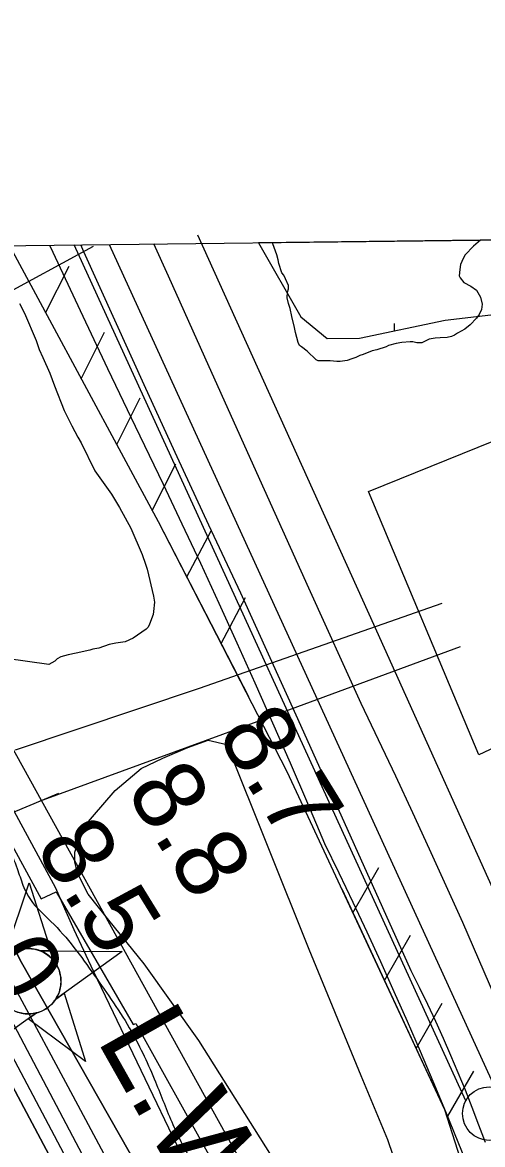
# Model space of a CAD drawing. Extents: x 3694830 to 3732949, y 415201 to 440970.
# Drawn here: x 3713112 to 3713542, y 438128 to 439176 of the extents above; entities that cross this region are included whole.
import ezdxf

# ---------------------------------------------------------------- set-up
doc = ezdxf.new("R2010")
doc.units = 0
for name, color, linetype in [('V-CHAN-NAID', 7, 'Continuous'), ('V-FLOD-BASE', 7, 'Continuous'), ('V-GRID-FRAM', 7, 'Continuous'), ('V-LEVE-TOET', 7, 'Continuous'), ('V-RIVR-EDGE', 7, 'Continuous'), ('V-RIVR-RANG', 7, 'Continuous'), ('V-ROAD-CNTR', 7, 'Continuous'), ('V-RRAP-FSHR', 7, 'Continuous'), ('V-RRAP-RVMT', 7, 'Continuous'), ('V-SITE-OTLN', 7, 'Continuous'), ('V-SITE-VEGE', 7, 'Continuous'), ('V-SURV-LINE', 7, 'Continuous'), ('V-TOPO-DPTH', 7, 'Continuous'), ('V-TOPO-MINR', 7, 'Continuous'), ('V-TOPO-WATR', 7, 'Continuous'), ('V-TOPO-WATR-IDEN', 7, 'Continuous'), ('V-UTIL-LINE', 7, 'Continuous'), ('V-WETL-SWMP', 7, 'Continuous')]:
    doc.layers.add(name, color=color, linetype=linetype)

msp = doc.modelspace()

# ---------------------------------------------------------------- linework, layer by layer
at = {"layer": 'V-CHAN-NAID'}
for points in [[(3713106.5, 438308.8), (3713097, 438308.9), (3713118.1, 438372.3), (3713138.3, 438308.6), (3713128.7, 438308.6), (3713127.1, 438309.2), (3713125, 438309.8), (3713123, 438310.3), (3713121, 438310.6), (3713119.8, 438310.7), (3713118.3, 438310.8), (3713116.5, 438310.8), (3713115.2, 438310.7), (3713113.3, 438310.5), (3713111.9, 438310.3), (3713110.1, 438309.9), (3713108.6, 438309.5), (3713107.6, 438309.2)], [(3713128.7, 438308.6), (3713205.2, 438308.1), (3713143, 438263.6), (3713143.9, 438265), (3713144.9, 438266.9), (3713145.6, 438268.5), (3713146.4, 438270.4), (3713146.9, 438272.2), (3713147.3, 438273.9), (3713147.7, 438275.9), (3713147.8, 438277.4), (3713148, 438279.7), (3713147.9, 438281.7), (3713147.7, 438283.9), (3713147.5, 438285.7), (3713147, 438287.9), (3713146.4, 438290.1), (3713145.6, 438292), (3713145, 438293.5), (3713143.9, 438295.4), (3713142.9, 438297.1), (3713141.7, 438298.8), (3713140.4, 438300.4), (3713139.1, 438301.7), (3713137.5, 438303.3), (3713135.8, 438304.7), (3713134.1, 438305.9), (3713132.2, 438307), (3713130.7, 438307.7)], [(3713125, 438250.7), (3713062.8, 438206.1), (3713083.9, 438269.6), (3713091.6, 438263.9), (3713092.3, 438263), (3713093.6, 438261.1), (3713094.8, 438259.7), (3713096.3, 438258.2), (3713097.7, 438256.9), (3713099.2, 438255.8), (3713100.6, 438254.8), (3713102.2, 438253.8), (3713104, 438252.8), (3713105.7, 438252), (3713107.2, 438251.5), (3713108.8, 438250.9), (3713111, 438250.4), (3713112.6, 438250.1), (3713114.6, 438249.8), (3713116.1, 438249.7), (3713118, 438249.7), (3713119.7, 438249.8), (3713121.4, 438250), (3713123.3, 438250.3)], [(3713143, 438263.6), (3713150.8, 438269.1), (3713171, 438205.4), (3713117.2, 438245.1), (3713125, 438250.7), (3713126.6, 438251.1), (3713128.3, 438251.7), (3713130.4, 438252.6), (3713132.1, 438253.5), (3713134, 438254.6), (3713135.8, 438255.8), (3713137.3, 438257.1), (3713138.6, 438258.2), (3713140, 438259.6), (3713141.2, 438261), (3713142.3, 438262.5)]]:
    msp.add_lwpolyline(points, close=True, dxfattribs=at)
msp.add_circle((3713117.4, 438280.2), 30.5, dxfattribs=at)
at = {"layer": 'V-FLOD-BASE'}
msp.add_lwpolyline([(3713544.8, 438129.5), (3713538.7, 438145.9), (3713532.5, 438162.2), (3713526, 438178.5), (3713519.4, 438194.7), (3713512.5, 438210.8), (3713505.5, 438226.8), (3713498.3, 438242.7), (3713490.8, 438258.6), (3713483.2, 438274.3), (3713475.4, 438290), (3713422.5, 438407.7), (3713369.3, 438525.4), (3713316, 438643), (3713286.2, 438706.5), (3713256.6, 438770.2), (3713227.3, 438834), (3713198.2, 438897.9), (3713169.3, 438961.9), (3713166.4, 438968.4)], dxfattribs=at)
at = {"layer": 'V-GRID-FRAM'}
msp.add_lwpolyline([(3698844.7, 438797.5), (3730590.8, 439176.2), (3730815.6, 420995.1), (3699053.6, 420616.3), (3698844.7, 438797.5)], dxfattribs=at)
at = {"layer": 'V-LEVE-TOET'}
for points in [[(3713137.2, 438968), (3713140.3, 438961.4), (3713165.8, 438907.1), (3713191.4, 438852.9), (3713217.3, 438798.8), (3713243.4, 438744.8), (3713260.9, 438707.8), (3713278.3, 438670.8), (3713295.5, 438633.6), (3713312.5, 438596.4), (3713329.3, 438559.1), (3713345.8, 438521.7), (3713362.2, 438484.2), (3713378.4, 438446.6), (3713394.4, 438409), (3713407.8, 438381.5), (3713420.9, 438354), (3713433.9, 438326.3), (3713446.6, 438298.6), (3713459.2, 438270.8), (3713471.5, 438242.8), (3713483.7, 438214.8), (3713495.7, 438186.8), (3713507.5, 438158.6), (3713519, 438130.3), (3713530.4, 438102)], [(3713553.7, 438266.1), (3713538.7, 438300.6), (3713523.5, 438335), (3713508.2, 438369.3), (3713492.6, 438403.6), (3713476.9, 438437.7), (3713461, 438471.8), (3713444.9, 438505.8), (3713428.7, 438539.7), (3713379.7, 438647.5), (3713331, 438755.4), (3713282.4, 438863.3), (3713248.4, 438939), (3713234.8, 438969.2)]]:
    msp.add_lwpolyline(points, dxfattribs=at)
at = {"layer": 'V-RIVR-EDGE'}
msp.add_spline([(3712764.6, 438963.6), (3712781, 438936.1), (3712845.4, 438831.1), (3712877.4, 438773.6), (3712900.8, 438729.2), (3712931, 438675.8), (3712959.4, 438645), (3712991.9, 438615.5), (3713022.1, 438595.1), (3713032, 438586), (3713038.3, 438572), (3713040.1, 438553.4), (3713039.2, 438542.1), (3713040, 438528.1), (3713049.4, 438480.6), (3713055.2, 438457.5), (3713056.1, 438455.3), (3713064.7, 438451.2), (3713071.5, 438446.6), (3713075.5, 438429.9), (3713079.1, 438425.4), (3713090.9, 438420.8), (3713097.2, 438416.7), (3713099.9, 438407.2), (3713107, 438385.5), (3713112.4, 438370.1), (3713121.4, 438353.8), (3713138.6, 438336.1), (3713179.1, 438285.9), (3713213.8, 438233.3), (3713236.3, 438186.2), (3713252.5, 438146.4), (3713274.1, 438104.8), (3713298, 438059.5), (3713306.5, 438028.7), (3713313.2, 438000.7), (3713317.7, 437983.9), (3713324.4, 437970.3), (3713338.4, 437957.6), (3713350.1, 437954.9), (3713362.4, 437954), (3713384.5, 437954.4), (3713392.6, 437954.3), (3713397.6, 437949.8), (3713396.2, 437941.2), (3713391.7, 437929), (3713379.4, 437917.3), (3713365.4, 437909.7), (3713360, 437900.6), (3713359.5, 437890.7), (3713361.7, 437880.3), (3713365.8, 437872.6), (3713377.9, 437854), (3713377.9, 437839.5), (3713380.5, 437814.7), (3713385, 437794.8), (3713393.6, 437775.7), (3713410.2, 437752.6), (3713439.6, 437734.5), (3713452.7, 437723.6), (3713462.1, 437708.7), (3713469.7, 437679.7), (3713477.4, 437666.1), (3713494.5, 437651.6), (3713504, 437648), (3713509.9, 437638.9), (3713521.6, 437617.6), (3713537.3, 437582.3), (3713549, 437558.8), (3713563, 437530.7), (3713592.2, 437480), (3713609.8, 437445.1), (3713634.5, 437384.9), (3713650.7, 437352.8), (3713662.9, 437332.4), (3713677.3, 437313.4), (3713684.9, 437305.2), (3713699.8, 437285.7), (3713712.9, 437264.9), (3713746.2, 437224.6), (3713766.5, 437190.2), (3713791.7, 437148.1), (3713815.1, 437110), (3713839.5, 437076.5), (3713865.2, 437047.1), (3713904.4, 436990.4), (3713931.8, 436947.9), (3713955.2, 436903.9), (3713978.2, 436872.2), (3714023.3, 436800.7), (3714042.6, 436767.6), (3714055.3, 436753.1), (3714074.2, 436723.2), (3714090.8, 436692), (3714114.2, 436649), (3714175.9, 436539.4), (3714202.5, 436491.9), (3714226.8, 436446.6), (3714269.5, 436362.8), (3714291.1, 436319.4), (3714308.7, 436292.2), (3714337.1, 436249.2), (3714410, 436137.8), (3714442.9, 436092.9), (3714478.1, 436048.5), (3714520.9, 435998.7), (3714541.7, 435978.7), (3714574.6, 435943.4), (3714610.6, 435894.9), (3714639.9, 435859.1), (3714680.1, 435810.2), (3714715.7, 435771.7), (3714751.3, 435728.2), (3714781.1, 435690.1), (3714796.8, 435659.3), (3714804.9, 435629.5), (3714812.5, 435610), (3714829.2, 435584.6), (3714846.3, 435563.8), (3714881.5, 435520.3), (3714921.6, 435468.7), (3714947.7, 435433.3), (3714972.5, 435389), (3714983.7, 435360.4), (3715007.1, 435317.9), (3715035.5, 435278.5), (3715072.5, 435229.1), (3715106.7, 435181.1), (3715136, 435139.9), (3715164.4, 435093.7), (3715196.8, 435050.2), (3715238.7, 434994), (3715267.1, 434957.3), (3715313.9, 434875.8), (3715349.1, 434818.8), (3715367.9, 434770.3), (3715397.2, 434725.9), (3715428.8, 434685.2), (3715443.2, 434669.8), (3715456.7, 434658.4), (3715463.1, 434650.7), (3715463.9, 434640.3), (3715468, 434620), (3715475.6, 434599.6), (3715512.5, 434551.1), (3715543.6, 434503.6)], degree=3, dxfattribs=at)
at = {"layer": 'V-RIVR-RANG'}
msp.add_line((3713178, 438966.9), (3712387.6, 438536.5), dxfattribs=at)
at = {"layer": 'V-ROAD-CNTR'}
msp.add_lwpolyline([(3713275.6, 438977.6), (3713440, 438613.8), (3713576.9, 438310.6), (3713709.1, 438009.4), (3713851.6, 437692.1), (3714043.5, 437268.9), (3714118.6, 437106.7), (3714218, 436917.6), (3714352.5, 436698.4), (3714456.1, 436537.3)], dxfattribs=at)
at = {"layer": 'V-RRAP-FSHR'}
for p, q in [((3713133.6, 438904.9), (3713155.5, 438948.5)), ((3713166.8, 438843.3), (3713188.7, 438886.9)), ((3713200.1, 438781.7), (3713222, 438825.3)), ((3713233.3, 438720.1), (3713255.2, 438763.7)), ((3713265.6, 438658), (3713288.3, 438701.2)), ((3713297.6, 438595.7), (3713320.3, 438638.9)), ((3713420.7, 438344.3), (3713445.1, 438386.6)), ((3713450.3, 438280.9), (3713474.7, 438323.2)), ((3713479.9, 438217.5), (3713504.3, 438259.8)), ((3713509.5, 438154.1), (3713533.9, 438196.3))]:
    msp.add_line(p, q, dxfattribs=at)
for points in [[(3712836.1, 438964.4), (3713022.4, 438642.4), (3713321.2, 438102.8), (3713596.3, 437577.5), (3713955.7, 436980.2), (3714386.5, 436277.6), (3714825.7, 435698.9), (3715402.5, 434782.3), (3716064.7, 433686.1)], [(3713100.4, 438966.5), (3713238.8, 438709.9), (3713359.2, 438476.1), (3713506.5, 438160.5), (3713542.5, 438047.4), (3713566.6, 438006.5), (3713641.6, 437841.3), (3713763.1, 437572.1), (3713789.8, 437513.9), (3713803, 437374.8), (3713811.8, 437313.7), (3713972.6, 437015.8), (3714145, 436718.8), (3714344.8, 436359)], [(3713100.4, 438966.5), (3713238.8, 438709.9), (3713323.1, 438546.3)], [(3713410.4, 438366.5), (3713506.5, 438160.5), (3713542.5, 438047.4), (3713566.6, 438006.5), (3713617.8, 437893.6)]]:
    msp.add_lwpolyline(points, dxfattribs=at)
at = {"layer": 'V-RRAP-RVMT'}
for p, q in [((3713064, 438476.8), (3713129.5, 438357.3)), ((3713129.5, 438357.3), (3713143.3, 438363.7)), ((3713143.3, 438363.7), (3713215.4, 438239.7)), ((3713215.4, 438239.7), (3713218, 438240.9)), ((3713218, 438240.9), (3713286.1, 438118.2))]:
    msp.add_line(p, q, dxfattribs=at)
at = {"layer": 'V-SITE-OTLN'}
msp.add_lwpolyline([(3713538.7, 438491.7), (3713435.3, 438737.9), (3713712.3, 438849.7), (3713814, 438621)], close=True, dxfattribs=at)
at = {"layer": 'V-SITE-VEGE'}
for p, q in [((3713345.4, 438970.5), (3713540.1, 438972.8)), ((3713345.9, 438969.3), (3713345.4, 438970.5)), ((3713349.7, 438959), (3713345.9, 438969.3)), ((3713540.1, 438972.8), (3713533.6, 438967.1)), ((3713351.1, 438954.3), (3713349.7, 438959)), ((3713525.7, 438959), (3713523.9, 438955.7)), ((3713533.6, 438967.1), (3713525.7, 438959)), ((3713351.6, 438951), (3713351.1, 438954.3)), ((3713354.5, 438942.2), (3713351.6, 438951)), ((3713521.6, 438950.1), (3713520.7, 438945.4)), ((3713523.9, 438955.7), (3713521.6, 438950.1)), ((3713356.4, 438939.9), (3713354.5, 438942.2)), ((3713357.8, 438936.6), (3713356.4, 438939.9)), ((3713360.7, 438930.5), (3713357.8, 438936.6)), ((3713520.7, 438945.4), (3713520.3, 438939.3)), ((3713520.3, 438939.3), (3713521.2, 438937.5)), ((3713521.2, 438937.5), (3713524.5, 438933.3)), ((3713359.8, 438924), (3713360.7, 438927.2)), ((3713360.7, 438927.2), (3713360.7, 438930.5)), ((3713524.5, 438933.3), (3713531.1, 438929.6)), ((3713531.1, 438929.6), (3713536.3, 438925.9)), ((3713536.3, 438925.9), (3713540.1, 438919.4)), ((3713359.4, 438918.8), (3713359.8, 438924)), ((3713360.8, 438913.7), (3713359.4, 438918.8)), ((3713540.1, 438919.4), (3713541.6, 438912.8)), ((3713109, 438913.5), (3713113.7, 438904.6)), ((3713113.7, 438904.6), (3713124.7, 438879)), ((3713362.3, 438909), (3713360.8, 438913.7)), ((3713363.7, 438901.5), (3713362.3, 438909)), ((3713541.1, 438908.1), (3713538.8, 438903.4)), ((3713541.6, 438912.8), (3713541.1, 438908.1)), ((3713366.2, 438891.2), (3713363.7, 438901.5)), ((3713536.5, 438899.7), (3713530.5, 438893.5)), ((3713538.8, 438903.4), (3713536.5, 438899.7)), ((3713367.1, 438886.6), (3713366.2, 438891.2)), ((3713369.6, 438877.2), (3713367.1, 438886.6)), ((3713516, 438884.1), (3713513.2, 438882.6)), ((3713518.8, 438885.9), (3713516, 438884.1)), ((3713525.4, 438889.7), (3713518.8, 438885.9)), ((3713530.5, 438893.5), (3713525.4, 438889.7)), ((3713124.7, 438879), (3713127.6, 438870.5)), ((3713371, 438874.4), (3713369.6, 438877.2)), ((3713372.9, 438873), (3713371, 438874.4)), ((3713378.1, 438868.9), (3713372.9, 438873)), ((3713452, 438873.2), (3713443.1, 438870.3)), ((3713454.3, 438874.2), (3713452, 438873.2)), ((3713461.3, 438876.1), (3713454.3, 438874.2)), ((3713466.5, 438877.1), (3713461.3, 438876.1)), ((3713474.4, 438877.6), (3713466.5, 438877.1)), ((3713476.8, 438877.6), (3713474.4, 438877.6)), ((3713480.5, 438876.7), (3713476.8, 438877.6)), ((3713485.2, 438876.8), (3713480.5, 438876.7)), ((3713492.2, 438880.1), (3713485.2, 438876.8)), ((3713497.8, 438881.1), (3713492.2, 438880.1)), ((3713502.5, 438881.6), (3713497.8, 438881.1)), ((3713509, 438881.7), (3713502.5, 438881.6)), ((3713513.2, 438882.6), (3713509, 438881.7)), ((3713127.6, 438870.5), (3713130.9, 438863.1)), ((3713130.9, 438863.1), (3713137.6, 438848.6)), ((3713386.6, 438861), (3713378.1, 438868.9)), ((3713423.5, 438863.2), (3713419.8, 438861.7)), ((3713427.3, 438865.1), (3713423.5, 438863.2)), ((3713430.5, 438866), (3713427.3, 438865.1)), ((3713438.9, 438869.4), (3713430.5, 438866)), ((3713443.1, 438870.3), (3713438.9, 438869.4)), ((3713388.4, 438860.1), (3713386.6, 438861)), ((3713399.7, 438860.1), (3713388.4, 438860.1)), ((3713405.8, 438859.3), (3713399.7, 438860.1)), ((3713409, 438859.3), (3713405.8, 438859.3)), ((3713415.6, 438860.3), (3713409, 438859.3)), ((3713419.8, 438861.7), (3713415.6, 438860.3)), ((3713137.6, 438848.6), (3713141.9, 438836.5)), ((3713141.9, 438836.5), (3713151, 438813.6)), ((3713151, 438813.6), (3713158.1, 438799.2)), ((3713158.1, 438799.2), (3713163.8, 438788.5)), ((3713163.8, 438788.5), (3713166.7, 438783.3)), ((3713166.7, 438783.3), (3713179.5, 438757.2)), ((3713179.5, 438757.2), (3713195.2, 438735.3)), ((3713195.2, 438735.3), (3713202.8, 438722.8)), ((3713202.8, 438722.8), (3713208, 438713.4)), ((3713208, 438713.4), (3713213.2, 438703.7)), ((3713213.2, 438703.7), (3713223.7, 438678.9)), ((3713223.7, 438678.9), (3713227.1, 438670.1)), ((3713227.1, 438670.1), (3713228.5, 438665.4)), ((3713228.5, 438665.4), (3713234.4, 438640.2)), ((3713234.4, 438640.2), (3713235.3, 438634.5)), ((3713235.3, 438634.5), (3713234.5, 438625.6)), ((3713234, 438622.8), (3713230.8, 438613.9)), ((3713234.5, 438625.6), (3713234, 438622.8)), ((3713229.4, 438611.1), (3713227.6, 438609.2)), ((3713230.8, 438613.9), (3713229.4, 438611.1)), ((3713215.5, 438600.7), (3713208, 438597.3)), ((3713227.6, 438609.2), (3713215.5, 438600.7)), ((3713177.6, 438590.5), (3713174.8, 438589.6)), ((3713183.3, 438591.5), (3713177.6, 438590.5)), ((3713193.1, 438594.9), (3713183.3, 438591.5)), ((3713199.1, 438596.3), (3713193.1, 438594.9)), ((3713208, 438597.3), (3713199.1, 438596.3)), ((3713136.6, 438576.1), (3713096.7, 438581.9)), ((3713142.2, 438579.5), (3713136.6, 438576.1)), ((3713144.5, 438581.4), (3713142.2, 438579.5)), ((3713147.7, 438583.3), (3713144.5, 438581.4)), ((3713154.8, 438585.2), (3713147.7, 438583.3)), ((3713162.2, 438586.7), (3713154.8, 438585.2)), ((3713174.8, 438589.6), (3713162.2, 438586.7))]:
    msp.add_line(p, q, dxfattribs=at)
msp.add_lwpolyline([(3713348.5, 438111.1), (3713276.8, 438224.9), (3713225.8, 438296.6), (3713192.8, 438337.2), (3713173.5, 438361.6), (3713163.8, 438380.6), (3713161, 438391.5), (3713160.9, 438401), (3713167.6, 438422.8), (3713198.6, 438458.5), (3713222.9, 438479.1), (3713243.3, 438488.8), (3713266.4, 438498.6), (3713285.4, 438505.5), (3713303.1, 438501.6), (3713379.6, 438310.2), (3713428.2, 438192.1), (3713453.2, 438132.3), (3713468.6, 438087.5)], dxfattribs=at)
at = {"layer": 'V-SURV-LINE'}
for points in [[(3713526.4, 438168.5), (3713160.3, 438968.3)], [(3713193.1, 438968.7), (3713553.6, 438181)]]:
    msp.add_lwpolyline(points, dxfattribs=at)
msp.add_circle((3713548.3, 438156.6), 25, dxfattribs=at)
at = {"layer": 'V-TOPO-DPTH'}
for points in [[(3712667.5, 438962.4), (3712688.9, 438924.2), (3712710.9, 438884.9), (3712733, 438845.5), (3712755, 438806.1), (3713039.6, 438297.9), (3713048.7, 438281.5), (3713057.8, 438265), (3713066.8, 438248.5), (3713075.7, 438231.9), (3713210.9, 437978.8), (3713239.3, 437925.9), (3713267.8, 437873), (3713296.5, 437820.3), (3713325.4, 437767.7), (3713374.9, 437677.7), (3713379.1, 437670.1), (3713383.4, 437662.5), (3713387.7, 437655), (3713392.1, 437647.6), (3713701.7, 437127.8)], [(3713701.7, 437127.8), (3713392.1, 437647.6), (3713387.7, 437655), (3713383.4, 437662.5), (3713379.1, 437670.1), (3713374.9, 437677.7), (3713325.4, 437767.7), (3713296.5, 437820.3), (3713267.8, 437873), (3713239.3, 437925.9), (3713210.9, 437978.8), (3713075.7, 438231.9), (3713066.8, 438248.5), (3713057.8, 438265), (3713048.7, 438281.5), (3713039.6, 438297.9), (3712755, 438806.1), (3712733, 438845.5), (3712710.9, 438884.9), (3712688.9, 438924.2), (3712667.5, 438962.4)], [(3713343.7, 437784.7), (3713113.5, 438221.5), (3713097.9, 438250.9), (3713082.3, 438280.2), (3713066.7, 438309.5), (3713050.9, 438338.7), (3713005.2, 438423.4), (3712966.5, 438495), (3712927.7, 438566.5), (3712888.9, 438637.9), (3712849.9, 438709.3), (3712711.4, 438962.9)], [(3713343.7, 437784.7), (3713113.5, 438221.5), (3713097.9, 438250.9), (3713082.3, 438280.2), (3713066.7, 438309.5), (3713050.9, 438338.7), (3713005.2, 438423.4), (3712966.5, 438495), (3712927.7, 438566.5), (3712888.9, 438637.9), (3712849.9, 438709.3), (3712711.4, 438962.9)], [(3712775.5, 438963.7), (3712776.8, 438961), (3713111, 438297.9), (3713429.9, 437737.4), (3713439.8, 437720.2), (3713449.7, 437703), (3713459.7, 437685.9), (3713469.8, 437668.8), (3713695.1, 437290.8)]]:
    msp.add_lwpolyline(points, dxfattribs=at)
at = {"layer": 'V-TOPO-MINR'}
for points in [[(3713701.7, 437127.8), (3713392.1, 437647.6), (3713387.7, 437655), (3713383.4, 437662.5), (3713379.1, 437670.1), (3713374.9, 437677.7), (3713325.4, 437767.7), (3713296.5, 437820.3), (3713267.8, 437873), (3713239.3, 437925.9), (3713210.9, 437978.8), (3713075.7, 438231.9), (3713066.8, 438248.5), (3713057.8, 438265), (3713048.7, 438281.5), (3713039.6, 438297.9), (3712755, 438806.1), (3712733, 438845.5), (3712710.9, 438884.9), (3712688.9, 438924.2), (3712667.5, 438962.4)], [(3713315.7, 437807.1), (3713093.6, 438227), (3713081.6, 438249.6), (3713069.4, 438272.2), (3713057.2, 438294.8), (3713044.9, 438317.3), (3712917.1, 438549.9), (3712870.9, 438633.8), (3712824.8, 438717.6), (3712778.6, 438801.5), (3712732.3, 438885.2), (3712689.5, 438962.7)], [(3713343.7, 437784.7), (3713113.5, 438221.5), (3713097.9, 438250.9), (3713082.3, 438280.2), (3713066.7, 438309.5), (3713050.9, 438338.7), (3713005.2, 438423.4), (3712966.5, 438495), (3712927.7, 438566.5), (3712888.9, 438637.9), (3712849.9, 438709.3), (3712711.4, 438962.9)], [(3713551.8, 437479.8), (3713509.9, 437549.3), (3713460.7, 437631.1), (3713443.6, 437660), (3713426.6, 437688.9), (3713410, 437718), (3713393.5, 437747.3), (3713285.8, 437941.1), (3713253.9, 437998.8), (3713222.1, 438056.7), (3713190.6, 438114.7), (3713159.2, 438172.8), (3713104.7, 438274.3), (3713100.7, 438281.7), (3713096.8, 438289.1), (3713092.8, 438296.5), (3713088.8, 438303.9), (3713059.7, 438358.3), (3713041.2, 438392.9), (3713022.7, 438427.6), (3713004.1, 438462.2), (3712985.6, 438496.8), (3712735.9, 438963.2)], [(3713689.6, 437348.9), (3713477.8, 437700.8), (3713473.6, 437707.9), (3713469.5, 437715.1), (3713465.4, 437722.2), (3713461.3, 437729.4), (3713412.4, 437817.9), (3713384.4, 437869.6), (3713357, 437921.6), (3713330.5, 437974.1), (3713304.6, 438026.9), (3713178.3, 438289.7), (3713169.2, 438309), (3713160.3, 438328.3), (3713151.6, 438347.8), (3713143.1, 438367.3), (3712819.4, 438964.2)]]:
    msp.add_lwpolyline(points, dxfattribs=at)
at = {"layer": 'V-TOPO-WATR'}
msp.add_lwpolyline([(3713695.1, 437290.8), (3713469.8, 437668.8), (3713459.7, 437685.9), (3713449.7, 437703), (3713439.8, 437720.2), (3713429.9, 437737.4), (3713111, 438297.9), (3712776.8, 438961), (3712775.5, 438963.7)], dxfattribs=at)
at = {"layer": 'V-UTIL-LINE'}
msp.add_line((3710487.7, 437356.8), (3713145.9, 438455.9), dxfattribs=at)
for points in [[(3713105.3, 438496.4), (3713277.3, 438554), (3713504.4, 438633.5)], [(3713128, 438448.6), (3713299.2, 438511), (3713521.4, 438592.9)]]:
    msp.add_lwpolyline(points, dxfattribs=at)
at = {"layer": 'V-WETL-SWMP'}
for p, q in [((3714635.6, 438985.9), (3713332.7, 438970.3)), ((3713332.7, 438970.3), (3713372.2, 438901.1)), ((3713507.1, 438898.1), (3713645.9, 438914.2)), ((3713372.2, 438901.1), (3713396.9, 438880.8)), ((3713426.9, 438881.1), (3713507.1, 438898.1)), ((3713459.7, 438888), (3713459.6, 438894.9)), ((3713396.9, 438880.8), (3713426.9, 438881.1))]:
    msp.add_line(p, q, dxfattribs=at)
msp.add_arc((3713404.8, 438858.7), 35.2, 41.3363, 41.4552, dxfattribs=at)

# ---------------------------------------------------------------- texts
at = {"layer": 'V-RIVR-RANG'}
for s, p in [('8.7', (3713292.8, 438511)), ('8.8', (3713207.8, 438458.4)), ('8.5', (3713122.7, 438405.8)), ('-0', (3713056.2, 438323))]:
    msp.add_text(s, height=67, rotation=301.6083, dxfattribs=at).set_placement(p)
at = {"layer": 'V-TOPO-WATR-IDEN'}
msp.add_text('L.W.R.P.', height=83, rotation=299.4325, dxfattribs=at).set_placement((3713180.5, 438226.4))

doc.saveas('drawing.dxf')
